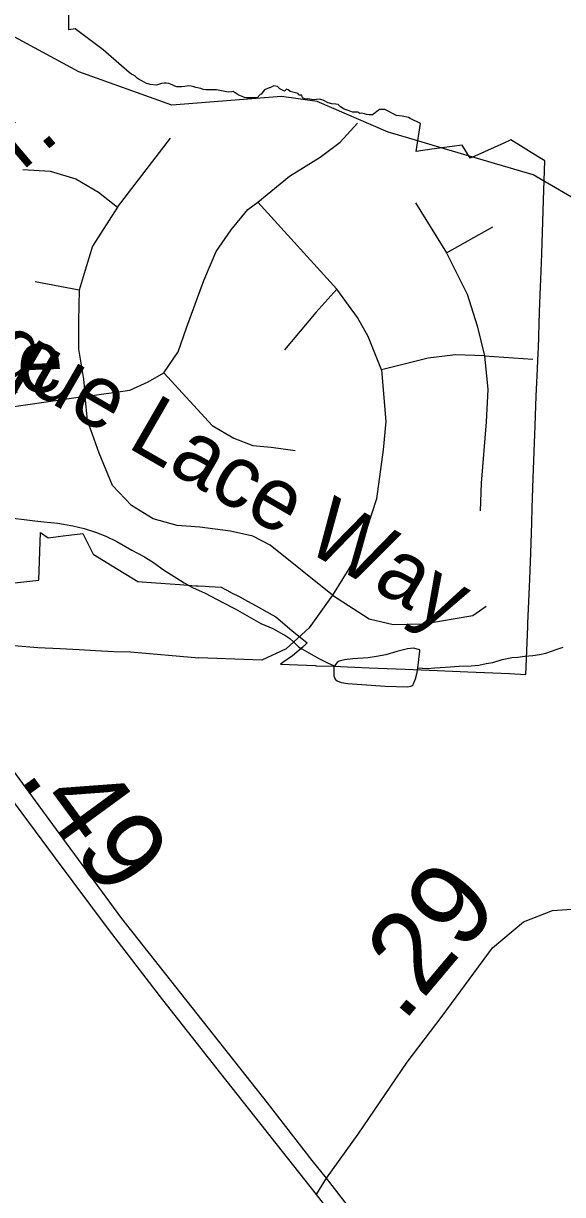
# Model space of a CAD drawing. Extents: x 2001466 to 31450019, y -30647475 to 847247.
# Drawn here: x 2051839 to 2053481, y 683325 to 686891 of the extents above; entities that cross this region are included whole.
import ezdxf

# ---------------------------------------------------------------- set-up
doc = ezdxf.new("R2010")
doc.units = 0
for name, color, linetype in [('Exist Boundary Political City Limit New', 7, 'Continuous'), ('Exist Hydrographic Misc Water Feature', 7, 'Continuous'), ('Exist Road Non-System Type 51', 7, 'Continuous'), ('Exist Road Non-System Type 51 Label', 7, 'Continuous'), ('Exist Road Primary NC Divided Attributed', 7, 'Continuous'), ('Exist Road Primary NC Service Mileage Hundredths English Label', 7, 'Continuous'), ('Exist Road Secondary Mileage Hundredths English Label', 7, 'Continuous'), ('Exist Road Secondary Type 51 Attributed', 7, 'Continuous'), ('Map Preparation Boundary City Limit Buffer Line', 7, 'Continuous')]:
    doc.layers.add(name, color=color, linetype=linetype)

msp = doc.modelspace()

# ---------------------------------------------------------------- linework, layer by layer
at = {"layer": 'Exist Boundary Political City Limit New'}
for points in [[(2052540.1, 686664.6), (2052533.9, 686664.9), (2052518.1, 686664.9), (2052512.9, 686665.5), (2052493.5, 686673.4), (2052478.4, 686683.5), (2052473.6, 686682.6), (2052462.8, 686681.6), (2052427.4, 686688.6), (2052395.8, 686689.1), (2052386.8, 686689.9), (2052380.2, 686693.1), (2052364.8, 686696.1), (2052358.5, 686697.8), (2052349.8, 686699.5), (2052342, 686700.5), (2052331, 686699.2), (2052322, 686697.8), (2052307, 686697.6), (2052301, 686700.2), (2052294.6, 686703.5), (2052287.4, 686706.4), (2052281.8, 686707.8), (2052274.4, 686708.9), (2052267.8, 686709), (2052260.1, 686707.7), (2052244.5, 686703.3), (2052225.9, 686705.3), (2052219.6, 686707.4), (2052214.1, 686708.2), (2052200.4, 686716.5), (2052192, 686720.1), (2052185.6, 686724.6), (2052180.5, 686729.6), (2052175.1, 686733.9), (2052168.1, 686736.7), (2052161.4, 686742), (2052138.2, 686762.1), (2052082.8, 686810.5), (2051997, 686874.8), (2051977.9, 686872), (2051981, 687178.3)], [(2052441.4, 685174.3), (2052469.6, 685159.3), (2052471.4, 685158.3), (2052498.6, 685144.7), (2052521.6, 685132.2), (2052548.5, 685117.5), (2052596.9, 685090.4), (2052608.4, 685084), (2052656.6, 685042.4), (2052703, 685004.4), (2052699.8, 685001.2), (2052698.6, 685000.1), (2052696.2, 684997.8), (2052694.2, 684995.3), (2052692.6, 684994.2), (2052691.2, 684992.8), (2052659.2, 684965.6), (2052629.6, 684945.1), (2052622.2, 684940), (2052727.6, 684935.5), (2052731.1, 684935.3), (2052783, 684933.4), (2052891.9, 684928.8), (2053001.8, 684924.2), (2053099.8, 684920.2), (2053192.6, 684916.3), (2053319.5, 684911), (2053369.5, 684908.9), (2053375.2, 685053.2), (2053375.8, 685063.8), (2053381.6, 685198.6), (2053384.4, 685278.6), (2053388, 685369.1), (2053389.1, 685416.4), (2053392.2, 685506.4), (2053395, 685586.3), (2053397.9, 685666.2), (2053400.9, 685756.2), (2053405.4, 685839.2), (2053407, 685888.8), (2053407.5, 685900.8), (2053411.4, 686012.7), (2053414.2, 686090.3), (2053414.9, 686110.3), (2053417.8, 686189.6), (2053423.5, 686352.5), (2053427.6, 686472.4), (2053407.2, 686485.1), (2053323.9, 686536.6), (2053302, 686526.7), (2053213.6, 686486.8), (2053200, 686480.6), (2053175.4, 686520.6), (2053082.8, 686507.8), (2053035.1, 686501.2), (2053048.8, 686586.2), (2053017.2, 686601.6), (2053011.9, 686604.7), (2052992.5, 686608.4), (2052975.1, 686611.1), (2052940.4, 686629.1), (2052924.1, 686629.1), (2052902.5, 686612.6), (2052892.8, 686612.2), (2052885.6, 686614.1), (2052878.6, 686615.9), (2052868.6, 686617.4), (2052864.1, 686617.1), (2052857.4, 686620.4), (2052841.6, 686621.2), (2052831.1, 686624.9), (2052816.2, 686630.4), (2052804.6, 686636.9), (2052797.9, 686644.4), (2052790.4, 686645.6), (2052778.6, 686646.4), (2052767.5, 686649.7), (2052752.5, 686657.1), (2052740.9, 686660.2), (2052723.1, 686658.8), (2052705.8, 686661.2), (2052698.6, 686660.1), (2052689.4, 686664.6), (2052687.6, 686672.4), (2052678.4, 686672.9), (2052675.8, 686677.7), (2052652, 686683.5), (2052645.4, 686688.3), (2052640.5, 686691), (2052634, 686684.3), (2052620.2, 686691.4), (2052613.2, 686698.9), (2052601.8, 686700.6), (2052589.9, 686694.5), (2052587.4, 686694.5), (2052573.6, 686688.3), (2052563.9, 686676), (2052560, 686674.2), (2052550.8, 686664.9), (2052540.1, 686664.6)], [(2051785.2, 685184.1), (2051885.9, 685195.9), (2051891.6, 685340.8), (2051914.9, 685324.5), (2051960.6, 685330.3), (2052019.9, 685337.5), (2052051.8, 685275.3), (2052109.8, 685239.4), (2052187.5, 685191.3), (2052213.9, 685189.6), (2052286.8, 685184.6), (2052315.8, 685182.5), (2052364.5, 685178.9), (2052371.4, 685178.6), (2052392.4, 685177.6), (2052404.9, 685176.8), (2052441.4, 685174.3)]]:
    msp.add_lwpolyline(points, dxfattribs=at)
at = {"layer": 'Exist Hydrographic Misc Water Feature'}
msp.add_line((2053104.9, 686514.2), (2053012.7, 686541.4), dxfattribs=at)
for points in [[(2053012.7, 686541.4), (2052949.9, 686559.9), (2052734, 686652.9), (2052624.9, 686668.3), (2052291.9, 686642.3), (2052007.9, 686743.2), (2051749.9, 686883)], [(2057175.8, 685650.5), (2057092.8, 685625.9), (2056800.8, 685641.7), (2056092.9, 685816.9), (2055933.8, 685807), (2055716.9, 685991.8), (2055583.8, 686040.5), (2055425.9, 685991.2), (2054908.9, 686057.5), (2054133.9, 686030.6), (2053958.9, 686080.1), (2053676, 686312.3), (2053508.9, 686361.6), (2053392, 686429.6), (2053104.9, 686514.2)], [(2051807.9, 685384.7), (2051842.2, 685380.7), (2051874.4, 685376.7), (2051902.1, 685372.9), (2051943.9, 685369), (2051990.2, 685361.1), (2052024.3, 685353.1), (2052062.2, 685340.9), (2052090.3, 685329.3), (2052124.3, 685313.2), (2052170.1, 685287.2), (2052208.4, 685267.2), (2052238.3, 685247.7), (2052266.4, 685227.6), (2052306.2, 685201.7), (2052328.6, 685187.7), (2052354.4, 685173.7), (2052392.5, 685155.7), (2052446.5, 685127.7), (2052484.4, 685108.1), (2052526.9, 685083.9), (2052562.5, 685064.2), (2052598.6, 685048.2), (2052638.8, 685026.3), (2052650.7, 685018.4), (2052662.6, 685006.5), (2052676.8, 684992.2), (2052687, 684986.2), (2052708.7, 684974.3), (2052740.9, 684956.4), (2052762.9, 684944.7), (2052776.6, 684938.5), (2052786.7, 684934.6)], [(2053040.7, 684928.9), (2053046.7, 684979.1), (2053046.9, 684983.1), (2053027, 684988.9), (2053008.7, 684986.8), (2052976.7, 684978.7), (2052942.9, 684968.8), (2052914.6, 684963), (2052889, 684958.8), (2052842.6, 684956.5), (2052817, 684952.6), (2052801, 684948.6), (2052794.7, 684944.7), (2052786.7, 684934.6)], [(2053040.7, 684928.9), (2053069, 684927), (2053092.6, 684929.1), (2053124.8, 684931.1), (2053166.8, 684933.3), (2053202.5, 684935.2), (2053226.7, 684937.2), (2053248.6, 684941.6), (2053268.7, 684945.4), (2053297, 684953.7), (2053326.8, 684959.7), (2053344.6, 684961.5), (2053366.5, 684963.8), (2053390.3, 684965.9), (2053410.6, 684969.7), (2053430.3, 684973.6), (2053464.8, 684985.9), (2053482.8, 684992)], [(2052786.7, 684934.6), (2052784.8, 684930.3), (2052784.8, 684920.6), (2052784.6, 684904.4), (2052788.9, 684894.5), (2052794.9, 684888.7), (2052806.8, 684884.4), (2052827.1, 684880.6), (2052940.9, 684873), (2053008.9, 684870.8), (2053018.8, 684873), (2053024.9, 684874.9), (2053028.8, 684883.2), (2053032.9, 684895.1), (2053038.9, 684915), (2053040.7, 684928.9)]]:
    msp.add_lwpolyline(points, dxfattribs=at)
at = {"layer": 'Exist Road Non-System Type 51'}
for points in [[(2052553.2, 686347.1), (2052649.3, 686425.6), (2052742.9, 686483.8), (2052803.6, 686529.3), (2052856.7, 686587.5)], [(2052125.9, 686331.9), (2052287.7, 686542)], [(2051837.6, 686445.8), (2051921, 686440.7), (2051999.4, 686418), (2052067.7, 686377.5), (2052125.9, 686331.9)], [(2052267.5, 685827.4), (2052310.5, 685890.6), (2052335.7, 685964), (2052388.8, 686108.2), (2052426.8, 686196.8), (2052472.3, 686262.6), (2052522.9, 686324.3), (2052553.2, 686347.1)], [(2052553.2, 686347.1), (2052793.5, 686081.4)], [(2053033.7, 686344.6), (2053127.3, 686192.8)], [(2052125.9, 686331.9), (2052050, 686213), (2052027.2, 686139.6), (2052009.5, 686078.9)], [(2053127.3, 686192.8), (2053268.9, 686271.2)], [(2053127.3, 686192.8), (2053190.5, 686066.2), (2053220.8, 685970.1), (2053243.6, 685879)], [(2052009.5, 686078.9), (2051875.5, 686104.2)], [(2052009.5, 686078.9), (2052007, 685985.3), (2052007, 685899.2), (2052022.2, 685808.1), (2052027.2, 685755)], [(2052793.5, 686081.4), (2052730.2, 686010.6), (2052634.1, 685896.7)], [(2052930, 685836), (2052889.5, 685937.2), (2052856.7, 685995.4), (2052793.5, 686081.4)], [(2053243.6, 685879), (2053155.1, 685881.5), (2053071.6, 685871.4), (2052930, 685836)], [(2053243.6, 685879), (2053253.2, 685776.5), (2053248.1, 685677.8), (2053233, 685490.6), (2053230.4, 685407.1)], [(2053243.6, 685879), (2053390.3, 685868.9)], [(2052027.2, 685755), (2052163.8, 685774.2), (2052219.4, 685799.5), (2052267.5, 685827.4)], [(2052267.5, 685827.4), (2052414.1, 685666.2), (2052479.9, 685628.2), (2052538, 685605.4), (2052593.7, 685600.4), (2052667, 685590.3)], [(2052930, 685836), (2052942.7, 685679.1), (2052935.1, 685593), (2052914.8, 685443.5), (2052884.5, 685349.9), (2052844, 685251.2), (2052780.8, 685150)], [(2052027.2, 685755), (2051607.4, 685694.3), (2051513.9, 685666.4), (2051427.9, 685620.9), (2051349.5, 685559.1), (2051228.8, 685448.1)], [(2052780.8, 685150), (2052591.2, 685301.8), (2052538, 685329.6), (2052469.8, 685344.8), (2052376.2, 685357.5), (2052307.9, 685362.5), (2052234.6, 685382.8), (2052168.8, 685423.2), (2052110.7, 685484), (2052070.2, 685582.7), (2052034.8, 685681.4), (2052027.2, 685755)], [(2052780.8, 685150), (2052710, 685050.3), (2052639.2, 684987), (2052565.9, 684951.6), (2052373.7, 684959.2)], [(2052780.8, 685150), (2052892.1, 685078.1), (2052965.4, 685060.4), (2053059, 685062.9), (2053208.2, 685088.2), (2053248.6, 685116)], [(2051552, 684970.7), (2051689.5, 684998.9), (2051745.5, 684997.7), (2051811.5, 684996.4), (2051883.4, 684990.9), (2051951.3, 684987.5), (2052009.2, 684984.4), (2052059.2, 684981.3), (2052115.1, 684978.2), (2052165.1, 684977.2), (2052373.7, 684959.2)]]:
    msp.add_lwpolyline(points, dxfattribs=at)
at = {"layer": 'Exist Road Primary NC Divided Attributed'}
for points in [[(2052731.9, 683324.9), (2052440.3, 683693.6), (2052263.9, 683918), (2052098.9, 684133.2), (2051937.2, 684349.6), (2051713, 684650.3), (2051549.1, 684880.3), (2051393.1, 685102.4), (2051275.9, 685268.7), (2051180.3, 685414.4)], [(2052762.7, 683375.1), (2052719.2, 683428.3), (2052582.6, 683603.6), (2052303.7, 683957.8), (2052138.7, 684165.1), (2051970.2, 684395.2), (2051742, 684704.9), (2051573.5, 684938.4), (2051436.2, 685140.7), (2051333.9, 685293.7), (2051228.8, 685448.1)], [(2056020.8, 678962.5), (2055896.4, 679079.8), (2055799.9, 679172.3), (2055628.1, 679332.9), (2055443.7, 679506), (2055334.4, 679613.1), (2055254.7, 679699.6), (2055132.9, 679831.7), (2055072.6, 679914.9), (2054848.3, 680253.1), (2054654.8, 680559.5), (2054498.9, 680805.5), (2054272.4, 681156.2), (2054098.2, 681428.4), (2053955.9, 681676.7), (2053804.5, 681939.8), (2053686.2, 682141.3), (2053598.5, 682278), (2053523.3, 682392.8), (2053431.2, 682521.7), (2053271.8, 682729), (2053104.7, 682943.1), (2052901.5, 683195.5), (2052762.7, 683375.1)], [(2055986, 678946.8), (2055769.2, 679148.4), (2055590.5, 679312.4), (2055398.1, 679488.9), (2055292.3, 679586.9), (2055185.3, 679690.5), (2055099.9, 679787.3), (2055024.8, 679886.4), (2054808.5, 680214.4), (2054693.5, 680392.1), (2054449.9, 680770.2), (2054225.7, 681125.5), (2054053.8, 681398.8), (2053904.7, 681658.5), (2053785.2, 681868), (2053632.7, 682122), (2053545, 682262.1), (2053469.1, 682372.7), (2053370.9, 682508.1), (2053220.6, 682706.2), (2053050.6, 682923.1), (2052847.4, 683175.5), (2052731.9, 683324.9)]]:
    msp.add_lwpolyline(points, dxfattribs=at)
at = {"layer": 'Exist Road Secondary Type 51 Attributed'}
for points in [[(2052762.7, 683375.1), (2052859.2, 683508.6), (2053007.6, 683728.1), (2053114.9, 683867.8), (2053267.9, 684076.2), (2053362.6, 684155.2), (2053451, 684189.9), (2053537.7, 684196.2), (2053697.1, 684180.5), (2053873.8, 684151.2)], [(2052732.9, 683326.9), (2052762.7, 683375.1)]]:
    msp.add_lwpolyline(points, dxfattribs=at)
at = {"layer": 'Map Preparation Boundary City Limit Buffer Line'}
for points in [[(2052540.1, 686664.6), (2052533.9, 686664.9), (2052518.1, 686664.9), (2052512.9, 686665.5), (2052493.5, 686673.4), (2052478.4, 686683.5), (2052473.6, 686682.6), (2052462.8, 686681.6), (2052427.4, 686688.6), (2052395.8, 686689.1), (2052386.8, 686689.9), (2052380.2, 686693.1), (2052364.8, 686696.1), (2052358.5, 686697.8), (2052349.8, 686699.5), (2052342, 686700.5), (2052331, 686699.2), (2052322, 686697.8), (2052307, 686697.6), (2052301, 686700.2), (2052294.6, 686703.5), (2052287.4, 686706.4), (2052281.8, 686707.8), (2052274.4, 686708.9), (2052267.8, 686709), (2052260.1, 686707.7), (2052244.5, 686703.3), (2052225.9, 686705.3), (2052219.6, 686707.4), (2052214.1, 686708.2), (2052200.4, 686716.5), (2052192, 686720.1), (2052185.6, 686724.6), (2052180.5, 686729.6), (2052175.1, 686733.9), (2052168.1, 686736.7), (2052161.4, 686742), (2052138.2, 686762.1), (2052082.8, 686810.5), (2051997, 686874.8), (2051977.9, 686872), (2051981, 687178.3)], [(2052441.4, 685174.3), (2052469.6, 685159.3), (2052471.4, 685158.3), (2052498.6, 685144.7), (2052521.6, 685132.2), (2052548.5, 685117.5), (2052596.9, 685090.4), (2052608.4, 685084), (2052656.6, 685042.4), (2052703, 685004.4), (2052699.8, 685001.2), (2052698.6, 685000.1), (2052696.2, 684997.8), (2052694.2, 684995.3), (2052692.6, 684994.2), (2052691.2, 684992.8), (2052659.2, 684965.6), (2052629.6, 684945.1), (2052622.2, 684940), (2052727.6, 684935.5), (2052731.1, 684935.3), (2052783, 684933.4), (2052891.9, 684928.8), (2053001.8, 684924.2), (2053099.8, 684920.2), (2053192.6, 684916.3), (2053319.5, 684911), (2053369.5, 684908.9), (2053375.2, 685053.2), (2053375.8, 685063.8), (2053381.6, 685198.6), (2053384.4, 685278.6), (2053388, 685369.1), (2053389.1, 685416.4), (2053392.2, 685506.4), (2053395, 685586.3), (2053397.9, 685666.2), (2053400.9, 685756.2), (2053405.4, 685839.2), (2053407, 685888.8), (2053407.5, 685900.8), (2053411.4, 686012.7), (2053414.2, 686090.3), (2053414.9, 686110.3), (2053417.8, 686189.6), (2053423.5, 686352.5), (2053427.6, 686472.4), (2053407.2, 686485.1), (2053323.9, 686536.6), (2053302, 686526.7), (2053213.6, 686486.8), (2053200, 686480.6), (2053175.4, 686520.6), (2053082.8, 686507.8), (2053035.1, 686501.2), (2053048.8, 686586.2), (2053017.2, 686601.6), (2053011.9, 686604.7), (2052992.5, 686608.4), (2052975.1, 686611.1), (2052940.4, 686629.1), (2052924.1, 686629.1), (2052902.5, 686612.6), (2052892.8, 686612.2), (2052885.6, 686614.1), (2052878.6, 686615.9), (2052868.6, 686617.4), (2052864.1, 686617.1), (2052857.4, 686620.4), (2052841.6, 686621.2), (2052831.1, 686624.9), (2052816.2, 686630.4), (2052804.6, 686636.9), (2052797.9, 686644.4), (2052790.4, 686645.6), (2052778.6, 686646.4), (2052767.5, 686649.7), (2052752.5, 686657.1), (2052740.9, 686660.2), (2052723.1, 686658.8), (2052705.8, 686661.2), (2052698.6, 686660.1), (2052689.4, 686664.6), (2052687.6, 686672.4), (2052678.4, 686672.9), (2052675.8, 686677.7), (2052652, 686683.5), (2052645.4, 686688.3), (2052640.5, 686691), (2052634, 686684.3), (2052620.2, 686691.4), (2052613.2, 686698.9), (2052601.8, 686700.6), (2052589.9, 686694.5), (2052587.4, 686694.5), (2052573.6, 686688.3), (2052563.9, 686676), (2052560, 686674.2), (2052550.8, 686664.9), (2052540.1, 686664.6)], [(2051785.2, 685184.1), (2051885.9, 685195.9), (2051891.6, 685340.8), (2051914.9, 685324.5), (2051960.6, 685330.3), (2052019.9, 685337.5), (2052051.8, 685275.3), (2052109.8, 685239.4), (2052187.5, 685191.3), (2052213.9, 685189.6), (2052286.8, 685184.6), (2052315.8, 685182.5), (2052364.5, 685178.9), (2052371.4, 685178.6), (2052392.4, 685177.6), (2052404.9, 685176.8), (2052441.4, 685174.3)]]:
    msp.add_lwpolyline(points, dxfattribs=at)

# ---------------------------------------------------------------- texts
at = {"layer": 'Exist Road Non-System Type 51 Label'}
for s, rotation, p in [('Palm Dr.', 40.3126, (2051201.2, 685902)), ('Antique Lace Way', 329.991, (2051344.1, 686068.9)), ('Lake', 2.1238, (2051413.7, 685751.1))]:
    msp.add_text(s, height=190, rotation=rotation, dxfattribs=at).set_placement(p)
at = {"layer": 'Exist Road Primary NC Service Mileage Hundredths English Label'}
msp.add_text('.49', height=250, rotation=306.215, dxfattribs=at).set_placement((2051823.3, 684595.7))
at = {"layer": 'Exist Road Secondary Mileage Hundredths English Label'}
msp.add_text('.29', height=250, rotation=49.9045, dxfattribs=at).set_placement((2052995.2, 683845.7))

doc.saveas('drawing.dxf')
